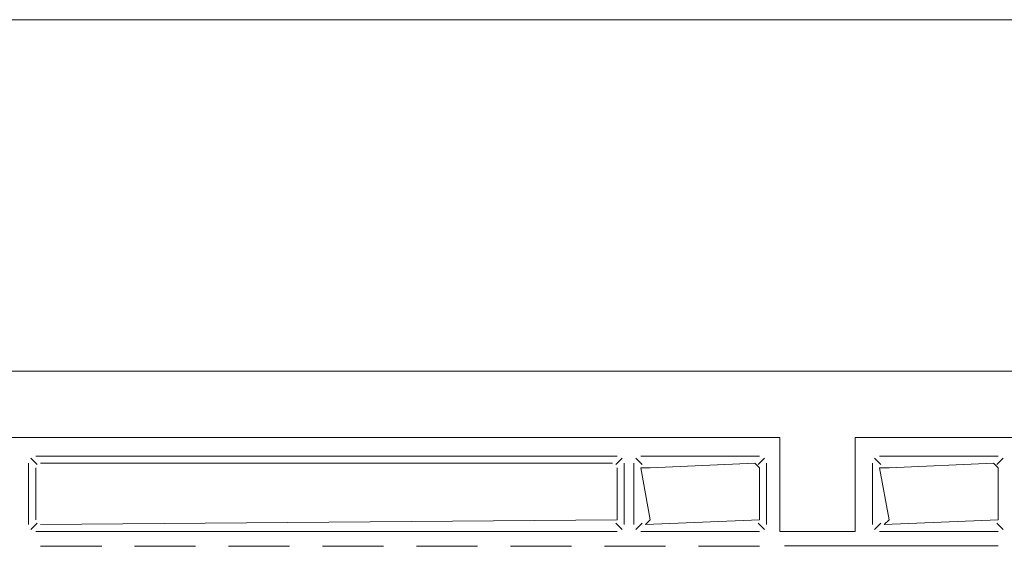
# Model space of a CAD drawing. Header units: feet. Extents: x 8 to 127, y 6 to 90.
# Tile 290 of 538: x 45.2319 to 45.3367, y 50.3441 to 50.4. Entities that reach past the tile are written whole.
import ezdxf

# ---------------------------------------------------------------- set-up
doc = ezdxf.new("R2010")
doc.units = ezdxf.units.FT
doc.header["$MEASUREMENT"] = 0
doc.layers.add('MOBILARIO', color=8, linetype='Continuous')
doc.layers.add('MOBILIÁRIO2', color=250, linetype='Continuous')

msp = doc.modelspace()

# ---------------------------------------------------------------- linework, layer by layer
at = {"layer": 'MOBILARIO', "lineweight": 5}
for p, q in [((45.18929, 50.36268), (45.41729, 50.36268)), ((45.18929, 50.36268), (45.41729, 50.36268)), ((45.21629, 50.35562), (45.31279, 50.35562)), ((45.21629, 50.35562), (45.31279, 50.35562)), ((45.31279, 50.34562), (45.31279, 50.35562)), ((45.31279, 50.34562), (45.31279, 50.35562)), ((45.32079, 50.35562), (45.33779, 50.35562)), ((45.32079, 50.34562), (45.32079, 50.35562)), ((45.32079, 50.35562), (45.33779, 50.35562)), ((45.32079, 50.34562), (45.32079, 50.35562)), ((45.2336, 50.35366), (45.29549, 50.35366)), ((45.2336, 50.35366), (45.29549, 50.35366)), ((45.31062, 50.35366), (45.29799, 50.35366)), ((45.31062, 50.35366), (45.29799, 50.35366)), ((45.33603, 50.35366), (45.32341, 50.35366)), ((45.33603, 50.35366), (45.32341, 50.35366)), ((45.23285, 50.34637), (45.23285, 50.35291)), ((45.23285, 50.34637), (45.23285, 50.35291)), ((45.23374, 50.35277), (45.23307, 50.35344)), ((45.23374, 50.35277), (45.23307, 50.35344)), ((45.29499, 50.35291), (45.2341, 50.35291)), ((45.29499, 50.35291), (45.2341, 50.35291)), ((45.29535, 50.35277), (45.29602, 50.35344)), ((45.29535, 50.35277), (45.29602, 50.35344)), ((45.29624, 50.35291), (45.29624, 50.34637)), ((45.29624, 50.34637), (45.29624, 50.35291)), ((45.29624, 50.35291), (45.29624, 50.34637)), ((45.29624, 50.34637), (45.29624, 50.35291)), ((45.29724, 50.35291), (45.29724, 50.34637)), ((45.29724, 50.35291), (45.29724, 50.34637)), ((45.29814, 50.35277), (45.29746, 50.35344)), ((45.29814, 50.35277), (45.29746, 50.35344)), ((45.31012, 50.35291), (45.29899, 50.35241)), ((45.31012, 50.35291), (45.29899, 50.35241)), ((45.31062, 50.35241), (45.31012, 50.35291)), ((45.31062, 50.35241), (45.31012, 50.35291)), ((45.31047, 50.35277), (45.31115, 50.35344)), ((45.31047, 50.35277), (45.31115, 50.35344)), ((45.31137, 50.34637), (45.31137, 50.35291)), ((45.31137, 50.34637), (45.31137, 50.35291)), ((45.32266, 50.35291), (45.32266, 50.34637)), ((45.32266, 50.35291), (45.32266, 50.34637)), ((45.32355, 50.35277), (45.32288, 50.35344)), ((45.32355, 50.35277), (45.32288, 50.35344)), ((45.33553, 50.35291), (45.32441, 50.35241)), ((45.33553, 50.35291), (45.32441, 50.35241)), ((45.33603, 50.35241), (45.33553, 50.35291)), ((45.33603, 50.35241), (45.33553, 50.35291)), ((45.33589, 50.35277), (45.33656, 50.35344)), ((45.33589, 50.35277), (45.33656, 50.35344)), ((45.2336, 50.35241), (45.2336, 50.34687)), ((45.2336, 50.35241), (45.2336, 50.34687)), ((45.29549, 50.34687), (45.29549, 50.35241)), ((45.29549, 50.34687), (45.29549, 50.35241)), ((45.29899, 50.35241), (45.29799, 50.35241)), ((45.29799, 50.35241), (45.29899, 50.34687)), ((45.29899, 50.35241), (45.29799, 50.35241)), ((45.29799, 50.35241), (45.29899, 50.34687)), ((45.31062, 50.34687), (45.31062, 50.35241)), ((45.31062, 50.34687), (45.31062, 50.35241)), ((45.32441, 50.35241), (45.32341, 50.35241)), ((45.32341, 50.35241), (45.32441, 50.34687)), ((45.32441, 50.35241), (45.32341, 50.35241)), ((45.32341, 50.35241), (45.32441, 50.34687)), ((45.33603, 50.34687), (45.33603, 50.35241)), ((45.33603, 50.34687), (45.33603, 50.35241)), ((45.23374, 50.34652), (45.23307, 50.34584)), ((45.23374, 50.34652), (45.23307, 50.34584)), ((45.2341, 50.34637), (45.29549, 50.34687)), ((45.2341, 50.34637), (45.29549, 50.34687)), ((45.29535, 50.34652), (45.29602, 50.34584)), ((45.29535, 50.34652), (45.29602, 50.34584)), ((45.29814, 50.34652), (45.29746, 50.34584)), ((45.29814, 50.34652), (45.29746, 50.34584)), ((45.29899, 50.34687), (45.29849, 50.34637)), ((45.29849, 50.34637), (45.31062, 50.34687)), ((45.29899, 50.34687), (45.29849, 50.34637)), ((45.29849, 50.34637), (45.31062, 50.34687)), ((45.31047, 50.34652), (45.31115, 50.34584)), ((45.31047, 50.34652), (45.31115, 50.34584)), ((45.32355, 50.34652), (45.32288, 50.34584)), ((45.32355, 50.34652), (45.32288, 50.34584)), ((45.32441, 50.34687), (45.32391, 50.34637)), ((45.32391, 50.34637), (45.33603, 50.34687)), ((45.32441, 50.34687), (45.32391, 50.34637)), ((45.32391, 50.34637), (45.33603, 50.34687)), ((45.33589, 50.34652), (45.33656, 50.34584)), ((45.33589, 50.34652), (45.33656, 50.34584)), ((45.29549, 50.34562), (45.2336, 50.34562)), ((45.29549, 50.34562), (45.2336, 50.34562)), ((45.29799, 50.34562), (45.31062, 50.34562)), ((45.29799, 50.34562), (45.31062, 50.34562)), ((45.31279, 50.34562), (45.32079, 50.34562)), ((45.31279, 50.34562), (45.32079, 50.34562)), ((45.32341, 50.34562), (45.33603, 50.34562)), ((45.32341, 50.34562), (45.33603, 50.34562)), ((45.23412, 50.34407), (45.24062, 50.34407)), ((45.23412, 50.34407), (45.24062, 50.34407)), ((45.24412, 50.34407), (45.25062, 50.34407)), ((45.24412, 50.34407), (45.25062, 50.34407)), ((45.25412, 50.34407), (45.26062, 50.34407)), ((45.25412, 50.34407), (45.26062, 50.34407)), ((45.26412, 50.34407), (45.27062, 50.34407)), ((45.26412, 50.34407), (45.27062, 50.34407)), ((45.27412, 50.34407), (45.28062, 50.34407)), ((45.27412, 50.34407), (45.28062, 50.34407)), ((45.28412, 50.34407), (45.29062, 50.34407)), ((45.28412, 50.34407), (45.29062, 50.34407)), ((45.29412, 50.34407), (45.30062, 50.34407)), ((45.29412, 50.34407), (45.30062, 50.34407)), ((45.30412, 50.34407), (45.31062, 50.34407)), ((45.30412, 50.34407), (45.31062, 50.34407)), ((45.33604, 50.34412), (45.31329, 50.34412)), ((45.33604, 50.34412), (45.31329, 50.34412))]:
    msp.add_line(p, q, dxfattribs=at)
at = {"layer": 'MOBILARIO'}
for centre in [(45.29849, 50.35241), (45.29849, 50.35241), (45.31012, 50.35241), (45.31012, 50.35241), (45.32391, 50.35241), (45.32391, 50.35241), (45.33553, 50.35241), (45.33553, 50.35241), (45.29499, 50.34687), (45.29499, 50.34687), (45.29849, 50.34687), (45.29849, 50.34687), (45.31012, 50.34687), (45.31012, 50.34687), (45.32391, 50.34687), (45.32391, 50.34687), (45.33553, 50.34687), (45.33553, 50.34687)]:
    msp.add_arc(centre, 0.0005, 0, 0, dxfattribs=at)
at = {"layer": 'MOBILIÁRIO2', "lineweight": 5}
msp.add_line((45.89022, 50.40004), (44.39022, 50.40004), dxfattribs=at)

doc.saveas('drawing.dxf')
